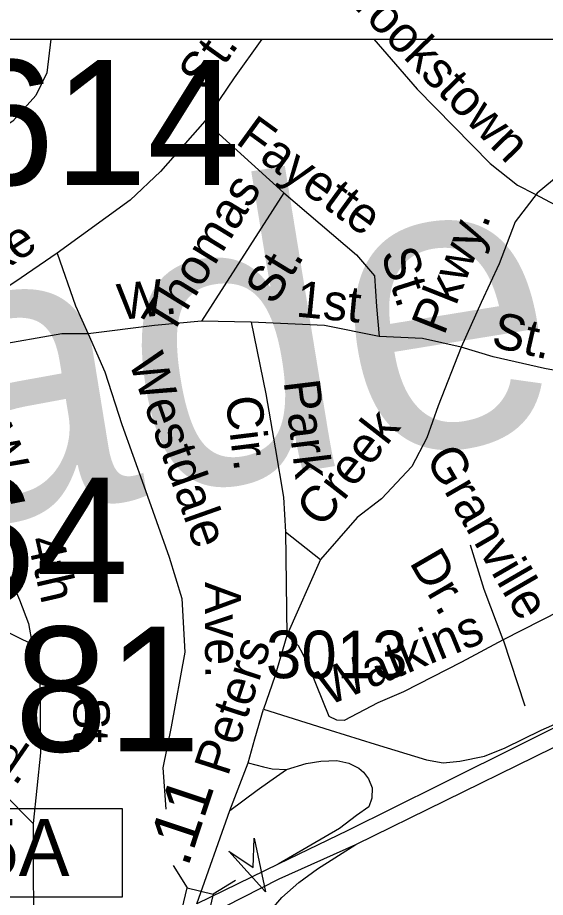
# Model space of a CAD drawing. Extents: x 1553981 to 1780076, y 812965 to 996873.
# Drawn here: x 1632965.2 to 1633138.5, y 847873.2 to 848162.4 of the extents above; entities that cross this region are included whole.
import ezdxf

# ---------------------------------------------------------------- set-up
doc = ezdxf.new("R2010")
doc.units = 0
for name, color, linetype in [('Default', 7, 'Continuous'), ('Exist Civil Correctional or Penal Institution CELL', 7, 'Continuous'), ('Exist Cultural Church with Cemetery CELL', 7, 'Continuous'), ('Exist Road Non-System Structure Non-Sys Other Number Label', 7, 'Continuous'), ('Exist Road Non-System Type 51 Label', 7, 'Continuous'), ('Exist Road Primary Interstate Divided Center Attributed', 7, 'Continuous'), ('Exist Road Primary Interstate Ramp 1 Lane Attributed', 7, 'Continuous'), ('Exist Road Primary Interstate Structure Cantilever Sign Number Label', 7, 'Continuous'), ('Exist Road Primary NC Structure Standard Bridge CELL', 7, 'Continuous'), ('Exist Road Secondary Mileage Hundredths English Label', 7, 'Continuous'), ('Exist Road Secondary Structure Standard Bridge Number Label', 7, 'Continuous'), ('Exist Road Secondary Type 51 Divided Attributed', 7, 'Continuous'), ('Exist Road Secondary Type 51 Number Label', 7, 'Continuous'), ('Map Preparation Border County Name Lower Right Label', 7, 'Continuous')]:
    doc.layers.add(name, color=color, linetype=linetype)

msp = doc.modelspace()

# ---------------------------------------------------------------- linework, layer by layer
at = {"layer": 'Default'}
msp.add_lwpolyline([(1632323.05, 848155.4), (1636375.85, 848155.4), (1636375.85, 845052.3), (1632323.05, 845052.3)], close=True, dxfattribs=at)
at = {"layer": 'Exist Civil Correctional or Penal Institution CELL'}
msp.add_lwpolyline([(1632945.16, 847902.49), (1632999.53, 847902.49), (1632999.53, 847873.34), (1632945.16, 847873.34)], close=True, dxfattribs=at)
at = {"layer": 'Exist Cultural Church with Cemetery CELL'}
msp.add_lwpolyline([(1633042.83, 847892.66), (1633046.63, 847875.04), (1633034.53, 847888.4), (1633042.51, 847883.06)], close=True, dxfattribs=at)
at = {"layer": 'Exist Road Primary Interstate Divided Center Attributed'}
for points in [[(1633291.96, 847994.96), (1633274.75, 847988.29), (1633259.94, 847982.69), (1633230.9, 847971.15), (1633201.49, 847958.48), (1633160.32, 847938.33), (1633103.64, 847910.09), (1633073.67, 847895.17), (1633050.76, 847884.12)], [(1633076.25, 847890.55), (1633164.6, 847933.99), (1633233.17, 847966.15), (1633250.74, 847974.22), (1633266.15, 847980.22), (1633278.32, 847984.42), (1633298.86, 847990.62)], [(1633021.6, 847864.28), (1633051.14, 847879.28), (1633076.25, 847890.55)], [(1633050.76, 847884.12), (1633024.08, 847871.13)]]:
    msp.add_lwpolyline(points, dxfattribs=at)
at = {"layer": 'Exist Road Primary Interstate Ramp 1 Lane Attributed'}
for points in [[(1633045.99, 847935.14), (1633067.87, 847928.2), (1633082.61, 847923.6), (1633099.51, 847918.43), (1633104.95, 847917.46), (1633110.42, 847918), (1633118.49, 847919.66), (1633125.29, 847922.4), (1633137.17, 847928.22), (1633160.32, 847938.33)], [(1633040.88, 847917.41), (1633046, 847916.17), (1633048.8, 847915.5), (1633053.45, 847915.24)], [(1633053.45, 847915.24), (1633059.97, 847917.23), (1633064.76, 847918.03), (1633070.08, 847918.17), (1633073.94, 847917.37), (1633077.26, 847915.64), (1633078.81, 847914.4), (1633080.42, 847912.14), (1633081.65, 847909.25), (1633081.52, 847905.78), (1633080.59, 847902.99), (1633076.44, 847900.16), (1633070.9, 847895.91), (1633050.76, 847884.12)], [(1633034.88, 847901.79), (1633043.87, 847908.47), (1633048.08, 847911.39), (1633053.45, 847915.24)], [(1633030.95, 847839.16), (1633042.26, 847858.51), (1633048.72, 847869.31), (1633051.96, 847873.19), (1633057.5, 847878.11), (1633063.7, 847882.65), (1633076.25, 847890.55)]]:
    msp.add_lwpolyline(points, dxfattribs=at)
at = {"layer": 'Exist Road Primary NC Structure Standard Bridge CELL'}
for p, q in [((1633016.3, 847883.67), (1633020.83, 847876.33)), ((1633036.75, 847878.82), (1633029.41, 847874.29))]:
    msp.add_line(p, q, dxfattribs=at)
msp.add_lwpolyline([(1633029.41, 847874.29), (1633025.06, 847855.91), (1633016.47, 847857.95), (1633020.83, 847876.33)], close=True, dxfattribs=at)
at = {"layer": 'Exist Road Secondary Type 51 Divided Attributed'}
for points in [[(1633040.88, 847917.41), (1633043.15, 847925.29), (1633045.99, 847935.14)], [(1633034.88, 847901.79), (1633040.88, 847917.41)], [(1633024.08, 847871.13), (1633034.88, 847901.79)]]:
    msp.add_lwpolyline(points, dxfattribs=at)
at = {"layer": 'Map Preparation Border County Name Lower Right Label'}
for p, q in [((1633146.24, 848113.35), (1633135.86, 848104.7)), ((1633041.9, 848062.29), (1633025.64, 848062.63)), ((1633124.63, 847957.93), (1633131.76, 847936.2))]:
    msp.add_line(p, q, dxfattribs=at)
for points in [[(1632976.14, 848155.4), (1632974.75, 848144.27), (1632971.23, 848136.83), (1632963.6, 848128.41), (1632955.78, 848123.33), (1632945.02, 848120.78), (1632933.29, 848118.24), (1632921.56, 848112.37), (1632911.78, 848102.39), (1632904.35, 848092.99), (1632900.05, 848080.86)], [(1633045.4, 848155.4), (1633036.26, 848142.6), (1633026.68, 848128.42)], [(1633082.14, 848155.4), (1633096.45, 848138.88), (1633120.33, 848114.43), (1633129.35, 848107.3), (1633134.9, 848104.52)], [(1633026.68, 848128.42), (1633012.15, 848111.8), (1633002.12, 848102.45), (1632978.19, 848084.95)], [(1633026.68, 848128.42), (1633052.63, 848104.87)], [(1633052.63, 848104.87), (1633025.64, 848062.63)], [(1633052.63, 848104.87), (1633076.5, 848084.45), (1633082.38, 848077.52), (1633083.08, 848067.48), (1633083.96, 848057.61)], [(1633135.86, 848104.7), (1633128.59, 848095.35), (1633123.36, 848081.48), (1633117.45, 848068.77), (1633110.88, 848054.08)], [(1633134.9, 848104.52), (1633148.78, 848097.11)], [(1632978.19, 848084.95), (1632964.24, 848075.42), (1632947.58, 848064.43), (1632927.99, 848049.35)], [(1632978.19, 848084.95), (1632984.18, 848067.65), (1632988.33, 848058.43)], [(1633025.64, 848062.63), (1633010.15, 848061.21), (1632988.33, 848058.43)], [(1633083.96, 848057.61), (1633065.98, 848061.21), (1633041.9, 848062.29)], [(1633041.9, 848062.29), (1633046.75, 848038.74), (1633049.75, 848021.04), (1633052.52, 848004.77), (1633053.21, 847993.34)], [(1632988.33, 848058.43), (1632979.72, 848058.47), (1632957.18, 848054.57), (1632936.47, 848050.36)], [(1632988.33, 848058.43), (1632993.84, 848045.95), (1632999.37, 848028.63), (1633006.64, 848008.55), (1633014.94, 847985.01), (1633019.09, 847971.51), (1633020.13, 847953.85), (1633015.63, 847929.27), (1633012.86, 847915.77), (1633013.9, 847902.26)], [(1633110.88, 848054.08), (1633098.14, 848056.9), (1633083.96, 848057.61)], [(1633110.88, 848054.08), (1633103.34, 848034.76), (1633099.55, 848024.32), (1633094.66, 848014.89), (1633084.65, 848004.29), (1633076.7, 847998.06), (1633064.62, 847984.34)], [(1633156.6, 848043.71), (1633138.24, 848047.04), (1633121.41, 848050.88), (1633110.88, 848054.08)], [(1632936.47, 848050.36), (1632941.02, 848040.48), (1632943.42, 848029.53), (1632945.29, 848016.45), (1632949.56, 848004.96), (1632958.36, 847988.4), (1632965.84, 847971.04), (1632968.77, 847963.3), (1632969.94, 847956.48)], [(1633053.21, 847993.34), (1633064.62, 847984.34)], [(1633053.21, 847993.34), (1633053.56, 847959.34)], [(1633124.63, 847957.93), (1633118.44, 847974.43), (1633113.94, 847989.05)], [(1633186.12, 847988.76), (1633169.67, 847980.3), (1633143.32, 847967.38), (1633124.63, 847957.93)], [(1633064.62, 847984.34), (1633053.56, 847959.34)], [(1632909.53, 847976.41), (1632929.01, 847970.26), (1632945.56, 847966.53), (1632959.7, 847961.45), (1632969.94, 847956.48)], [(1633053.56, 847959.34), (1633049.67, 847945.88), (1633045.99, 847935.14)], [(1633124.63, 847957.93), (1633110.95, 847950.49), (1633091.91, 847940.74), (1633083.48, 847937.17), (1633072.47, 847931.34), (1633070.07, 847931.47), (1633067.47, 847932.73), (1633061.27, 847948.14), (1633058.9, 847953.28), (1633057.43, 847955.88), (1633053.56, 847959.34)], [(1632969.94, 847956.48), (1632972.49, 847944.78), (1632972.76, 847920.74), (1632970.36, 847897.5)], [(1632919.81, 847925.43), (1632935.13, 847923.94), (1632949.54, 847916.73), (1632960.23, 847907.72), (1632970.36, 847897.5)], [(1632970.36, 847897.5), (1632970.43, 847853.44)]]:
    msp.add_lwpolyline(points, dxfattribs=at)

# ---------------------------------------------------------------- texts
at = {"layer": 'Exist Civil Correctional or Penal Institution CELL'}
msp.add_text('5A', height=18.75, dxfattribs=at).set_placement((1632951.59, 847880.2))
at = {"layer": 'Exist Road Non-System Structure Non-Sys Other Number Label'}
msp.add_text('J381', height=41.01, dxfattribs=at).set_placement((1632906.31, 847921.18))
at = {"layer": 'Exist Road Non-System Type 51 Label'}
for s, height, rotation, p in [('Brookstown', 11.875, 314.3455, (1633068.12, 848173.3)), ('St.', 11.875, 54.4332, (1633026.81, 848137.78)), ('Fayette', 11.875, 323.9544, (1633036.38, 848121.33)), ('Cascade', 95, 9.2515, (1632652.35, 847947.07)), ('Thomas', 11.875, 58.4644, (1633015.54, 848057.32)), ('Pkwy.', 11.875, 68.3972, (1633105.24, 848057.66)), ('Burke', 11.875, 33.4252, (1632937.76, 848063.97)), ('St.', 11.875, 287.6525, (1633084.38, 848084.88)), ('St.', 11.875, 58.4644, (1633049.38, 848067.5)), ('W.', 11.875, 6.825, (1632998.69, 848062.95)), ('1st', 11.875, 354.4216, (1633056.34, 848064.2)), ('St.', 11.875, 347.1367, (1633120.36, 848054.36)), ('Westdale', 11.875, 289.5231, (1633001.52, 848049.55)), ('Park', 11.875, 276.9439, (1633052.54, 848042.82)), ('Cir.', 11.875, 277.0524, (1633033.41, 848037.48)), ('Creek', 11.875, 52.0739, (1633065.21, 847994.27)), ('W.', 11.875, 294.6642, (1632952.2, 848024.7)), ('Granville', 11.875, 300.1114, (1633098.87, 848017.6)), ('4th', 11.875, 282.9625, (1632968.31, 847990.78)), ('Dr.', 11.875, 300.1114, (1633093.67, 847983.33)), ('Ave.', 11.875, 270.186, (1633026.71, 847976.92)), ('Watkins', 11.875, 22.2064, (1633066.96, 847936.08)), ('Peters', 11.875, 71.8878, (1633034.23, 847912.7)), ('Blvd.', 11.875, 325.3875, (1632937.43, 847929.9)), ('St.', 11.875, 270.1697, (1632983.53, 847939.02))]:
    msp.add_text(s, height=height, rotation=rotation, dxfattribs=at).set_placement(p)
at = {"layer": 'Exist Road Primary Interstate Structure Cantilever Sign Number Label'}
msp.add_text('L614', height=41.01, dxfattribs=at).set_placement((1632916.25, 848107.45))
at = {"layer": 'Exist Road Secondary Mileage Hundredths English Label'}
msp.add_text('.11', height=15, rotation=71.6565, dxfattribs=at).set_placement((1633021.08, 847882.84))
at = {"layer": 'Exist Road Secondary Structure Standard Bridge Number Label'}
msp.add_text('264', height=41.01, dxfattribs=at).set_placement((1632910.15, 847970.2))
at = {"layer": 'Exist Road Secondary Type 51 Number Label'}
msp.add_text('3013', height=15.625, dxfattribs=at).set_placement((1633046.75, 847945.27))

doc.saveas('drawing.dxf')
